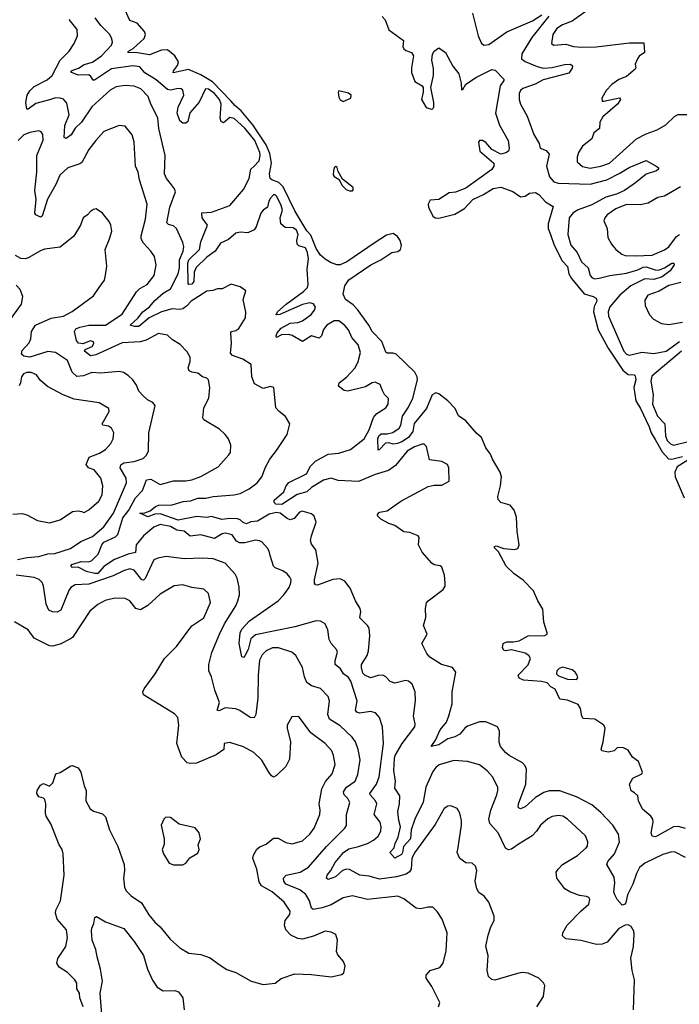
# Model space of a CAD drawing. Extents: x 2086813 to 2278017, y 548126 to 753336.
# Tile 281 of 461: x 2194389 to 2198743, y 671392 to 677892. Entities that reach past the tile are written whole.
import ezdxf

# ---------------------------------------------------------------- set-up
doc = ezdxf.new("R2010")
doc.units = 0

msp = doc.modelspace()

# ---------------------------------------------------------------- linework, layer by layer
at = {"layer": '0CON10XD'}
for points in [[(2198785, 672552.7), (2198736.3, 672566.3), (2198705, 672563.3), (2198595, 672501.8), (2198585, 672497.8), (2198563.3, 672503.3), (2198557.5, 672525), (2198571.2, 672595), (2198568, 672615), (2198554.4, 672634.4), (2198500.3, 672680.3), (2198474.2, 672735), (2198469.5, 672769.5), (2198447.6, 672787.6), (2198425, 672802), (2198414.4, 672845), (2198435.6, 672884.4), (2198495, 672914.2), (2198501.2, 672925), (2198475, 672996), (2198434.5, 673024.5), (2198405, 673070), (2198375.6, 673085.6), (2198335, 673088.8), (2198312.5, 673065), (2198276.1, 673056.1), (2198232.5, 673065), (2198226.7, 673076.7), (2198240.8, 673125), (2198253.8, 673215), (2198245, 673236.2), (2198185.8, 673275.8), (2198109.3, 673279.3), (2198098.8, 673295), (2198092, 673345), (2198075, 673371.2), (2198005, 673399.2), (2197955, 673407.5), (2197923, 673473), (2197895, 673487.5), (2197870, 673515), (2197833.6, 673523.6), (2197715, 673531.4), (2197686.2, 673545), (2197680, 673565), (2197746.1, 673633.9), (2197760.8, 673675), (2197749.2, 673695), (2197725, 673711.4), (2197635, 673733.1), (2197595, 673725.8), (2197585, 673730), (2197576, 673745), (2197580, 673775), (2197604.7, 673785.3), (2197646.1, 673786.1), (2197685, 673790.9), (2197745, 673825.6), (2197855, 673828), (2197870, 673835), (2197872, 673845), (2197849.1, 673915), (2197842.1, 674002.1), (2197808.6, 674055), (2197781.1, 674121.1), (2197713.1, 674193.1), (2197653.5, 674233.5), (2197599.4, 674285), (2197549.1, 674379.1), (2197522.5, 674405), (2197522.5, 674415), (2197535, 674418.8), (2197585, 674400.8), (2197655.8, 674394.2), (2197677.7, 674402.3), (2197686.2, 674425), (2197672.7, 674512.7), (2197668.6, 674608.6), (2197653.9, 674653.9), (2197627.6, 674687.6), (2197565, 674704.4), (2197546.9, 674725), (2197545.6, 674745), (2197562.9, 674815), (2197568.5, 674875), (2197561.5, 674905), (2197510.5, 674990.5), (2197497.7, 675025), (2197465.2, 675065.2), (2197438.2, 675135), (2197405, 675162.7), (2197335, 675245.4), (2197285, 675277.1), (2197263.8, 675325), (2197216, 675376), (2197155, 675423.1), (2197135, 675428.5), (2197112.7, 675415), (2197074.4, 675325), (2196993.7, 675226.3), (2196984.8, 675175), (2196955, 675134.7), (2196911.8, 675105), (2196883.8, 675093.8), (2196855, 675090), (2196825, 675100), (2196803, 675097), (2196765, 675054), (2196755, 675050), (2196753.4, 675125), (2196758.5, 675145), (2196775, 675157.7), (2196815, 675157.6), (2196852.4, 675167.6), (2196894.8, 675195.2), (2196904.8, 675215), (2196916.9, 675275), (2196955.8, 675334.2), (2196983.7, 675393.7), (2197014.6, 675515), (2197011.8, 675535), (2196996.7, 675565), (2196873.6, 675683.6), (2196855, 675691.9), (2196815, 675691.2), (2196805, 675696.7), (2196778.3, 675768.3), (2196715.8, 675835), (2196694.3, 675875), (2196619.7, 675979.7), (2196590.7, 676010.7), (2196540, 676045), (2196525, 676080), (2196534.3, 676135), (2196560.8, 676175), (2196706.4, 676275), (2196773.7, 676306.3), (2196844.4, 676355), (2196885, 676361.9), (2196902, 676375), (2196908.7, 676401.3), (2196901.1, 676435), (2196881.8, 676461.8), (2196855, 676481.1), (2196809.8, 676470.2), (2196735, 676422.1), (2196548.5, 676295), (2196505, 676274.7), (2196483.3, 676273.3), (2196439.7, 676289.7), (2196405, 676310.5), (2196375, 676338), (2196345, 676381.5), (2196310.3, 676470.3), (2196285, 676499.6), (2196205, 676630.6), (2196129, 676789), (2196098.5, 676818.5), (2196052.5, 676835), (2196042.5, 676845), (2196037.5, 676875), (2196051.6, 676945), (2196039.1, 677009.1), (2196016.8, 677066.8), (2195928.1, 677198.1), (2195850.5, 677290.5), (2195807.8, 677325), (2195783.3, 677356.7), (2195661.9, 677481.9), (2195585, 677528.1), (2195503.1, 677563.1), (2195400.7, 677540.7), (2195402.9, 677555), (2195430.8, 677589.2), (2195437.1, 677615), (2195413.3, 677653.3), (2195365, 677692.9), (2195325, 677691.6), (2195245, 677660.7), (2195165.9, 677674.1), (2195103.3, 677675), (2195106.7, 677685), (2195138.1, 677701.9), (2195211.1, 677768.9), (2195220, 677795), (2195212.9, 677815), (2195165, 677868.6), (2195115, 677886.2), (2195084.3, 677955)], [(2198165.2, 677974.8), (2198037, 677883), (2197972.4, 677857.6), (2197935, 677834.3), (2197908.9, 677795), (2197900, 677735), (2197915, 677724.2), (2197995, 677731.2), (2198045, 677716.5), (2198095, 677712.1), (2198195, 677713.5), (2198415, 677740.4), (2198508.8, 677738.8), (2198512.5, 677675), (2198478.3, 677651.7), (2198466.7, 677635), (2198451.7, 677598.3), (2198456.2, 677575), (2198452, 677565), (2198395, 677517.8), (2198345, 677497.8), (2198298.6, 677465), (2198260.8, 677425), (2198232, 677375), (2198233.3, 677355), (2198244.3, 677354.3), (2198347.5, 677377.5), (2198356, 677365), (2198335.4, 677335), (2198237.9, 677252.1), (2198219.5, 677215), (2198216.2, 677175), (2198180, 677145), (2198166.2, 677105), (2198105, 677058), (2198076.7, 677015), (2198068.1, 676985), (2198070, 676955), (2198105, 676922.5), (2198155, 676912.3), (2198225, 676925.4), (2198281.4, 676945), (2198461.5, 677105), (2198525, 677138.3), (2198596.9, 677165), (2198655, 677198.2), (2198714.5, 677255.5), (2198735, 677266.7), (2198815, 677266.4)], [(2198440.8, 671355), (2198447.5, 671555), (2198431.9, 671615), (2198423.2, 671696.8), (2198440, 671775), (2198445.7, 671855), (2198442.5, 671875), (2198425, 671906.2), (2198405, 671917.1), (2198385, 671914.4), (2198345, 671893.6), (2198266.4, 671803.6), (2198235, 671789.6), (2198196.4, 671786.4), (2198093.9, 671813.9), (2197994.5, 671824.5), (2197972.5, 671845), (2197974, 671865), (2198004, 671915), (2198095, 672010), (2198145, 672053.3), (2198152.5, 672085), (2198145, 672097.5), (2198130, 672105), (2198085, 672110), (2198021.2, 672135), (2197987.5, 672155), (2197935.7, 672225), (2197931.4, 672265), (2197942.5, 672285), (2197972.5, 672315), (2198070.8, 672375), (2198128.8, 672425), (2198136.7, 672436.7), (2198138.8, 672465), (2198123.8, 672505), (2198005, 672615.6), (2197975, 672634.4), (2197945, 672639.4), (2197905, 672632.2), (2197875, 672616.9), (2197828, 672575), (2197801.4, 672535), (2197771.4, 672505), (2197685, 672450.9), (2197635, 672415.6), (2197615, 672413.3), (2197595, 672423.6), (2197546.7, 672525), (2197491.8, 672585), (2197486.2, 672615), (2197499.4, 672675), (2197539.6, 672775), (2197545.5, 672805), (2197544.4, 672825), (2197510, 672895), (2197475, 672934.4), (2197425, 672972.5), (2197345, 672995.5), (2197255, 673002.1), (2197156.9, 672973.1), (2197135, 672956.5), (2197115, 672929.4), (2197070.6, 672825), (2197052.6, 672727.4), (2196996.4, 672615), (2196972.4, 672545), (2196968, 672485), (2196921.4, 672435), (2196916.1, 672395), (2196908.6, 672381.4), (2196865, 672356.5), (2196831.2, 672395), (2196860.7, 672425), (2196867.8, 672455), (2196887.5, 672495), (2196903.2, 672565), (2196891.4, 672605), (2196885.4, 672665), (2196897, 672715), (2196898.6, 672768.6), (2196865, 672820), (2196868.8, 672865), (2196858.6, 672935), (2196863.4, 673015), (2196867.8, 673035), (2196912.8, 673115), (2196996.9, 673225), (2196999.4, 673245), (2196988.1, 673295), (2197001.4, 673395), (2196999.4, 673455), (2196978.6, 673505), (2196955, 673525.8), (2196935, 673530), (2196865, 673512), (2196835, 673524.3), (2196805, 673554.3), (2196785, 673564.4), (2196755, 673562.5), (2196705, 673547.8), (2196668, 673565), (2196655, 673578.8), (2196645.4, 673615), (2196646.1, 673635), (2196659.5, 673660.5), (2196682.9, 673695), (2196690.9, 673725), (2196700, 673825), (2196695.8, 673875), (2196685, 673893.8), (2196634.1, 673944.1), (2196640, 673985), (2196636.7, 674005), (2196606.4, 674056.4), (2196570.5, 674140.5), (2196535.9, 674185.9), (2196505, 674201.2), (2196455, 674197.5), (2196355, 674160), (2196341.2, 674161.2), (2196335, 674172.5), (2196334.5, 674195), (2196359.4, 674305), (2196343.5, 674393.5), (2196315, 674430), (2196309.2, 674455), (2196314.2, 674485.8), (2196346.2, 674575), (2196333.3, 674615), (2196315, 674630), (2196252.7, 674647.3), (2196235, 674640.8), (2196200.8, 674599.2), (2196175, 674591.2), (2196155, 674598.5), (2196107.1, 674635), (2196085, 674639.5), (2196035, 674628.4), (2195958.1, 674581.9), (2195915, 674578), (2195885, 674563.5), (2195862.9, 674572.9), (2195845, 674590.4), (2195826.8, 674596.8), (2195775, 674599.1), (2195723, 674593), (2195655, 674613.4), (2195625, 674607.1), (2195557.6, 674612.4), (2195435, 674589.1), (2195315, 674629.5), (2195281.6, 674628.4), (2195235, 674609.5), (2195181.2, 674635), (2195215, 674637.8), (2195249.2, 674650.8), (2195285, 674679.5), (2195305, 674687.3), (2195395, 674689.3), (2195468.5, 674711.5), (2195516, 674716), (2195565, 674732.9), (2195616.9, 674733.1), (2195665, 674745.7), (2195805, 674755.9), (2195845, 674764.7), (2195903.3, 674795), (2195955.5, 674835), (2195987.1, 674875), (2196011.4, 674938.6), (2196039.4, 674990.6), (2196085, 675048.8), (2196153.8, 675155), (2196172.5, 675225), (2196142.7, 675272.7), (2196101.2, 675305), (2196080.6, 675330.6), (2196066.7, 675465), (2196045, 675470.8), (2195995, 675457.5), (2195939.4, 675489.4), (2195921.2, 675535), (2195916.4, 675616.4), (2195861.7, 675651.7), (2195794.2, 675675), (2195780.8, 675690.8), (2195786.9, 675755), (2195781.9, 675828.1), (2195787.5, 675835), (2195815, 675840), (2195835, 675854.5), (2195880.4, 675925), (2195881.1, 675961.1), (2195864.3, 676045), (2195881.7, 676101.7), (2195845, 676130), (2195785, 676146.7), (2195725, 676116.7), (2195695, 676116.2), (2195663.9, 676103.9), (2195625, 676100), (2195569.4, 676065), (2195520.5, 676035), (2195489.5, 676000.5), (2195465, 675983.8), (2195445, 675978.9), (2195395, 675983.9), (2195325, 675963.5), (2195242.4, 675925), (2195175, 675866.6), (2195146, 675866), (2195118.8, 675875), (2195168.7, 675921.3), (2195200.6, 675965), (2195245, 675997.2), (2195280.6, 676039.4), (2195335, 676086.8), (2195384.2, 676115), (2195435, 676214.3), (2195443.7, 676255), (2195443.7, 676306.3), (2195467.4, 676365), (2195471.2, 676395), (2195465, 676422.5), (2195423.3, 676515), (2195405, 676531.8), (2195370, 676540), (2195360.8, 676550.8), (2195379.3, 676655), (2195416.9, 676755), (2195411.4, 676775), (2195385, 676811.4), (2195356.7, 676845), (2195343.5, 676875), (2195350, 676995), (2195307.1, 677175), (2195301.2, 677245), (2195255.4, 677335), (2195236.9, 677385), (2195188.1, 677435), (2195145, 677453.1), (2195085, 677459.1), (2195025, 677448.2), (2194985, 677427.3), (2194865, 677316.2), (2194796.9, 677215), (2194755, 677175.4), (2194728.2, 677131.8), (2194695, 677109.2), (2194682.7, 677115), (2194686.7, 677195), (2194715.4, 677265), (2194700.7, 677340.7), (2194677.2, 677367.2), (2194655.4, 677375.4), (2194625, 677375.9), (2194586, 677364), (2194495, 677340), (2194445, 677302.2), (2194435, 677300.8), (2194428.3, 677345), (2194438.2, 677395), (2194455, 677422.3), (2194485, 677450.9), (2194569.1, 677495), (2194602, 677525), (2194654.8, 677625.2), (2194715.6, 677685), (2194747.1, 677735), (2194769.2, 677785), (2194767.4, 677827.4), (2194715, 677893.1)], [(2196490.1, 674850.1), (2196445, 674866.5), (2196395, 674853.6), (2196315, 674804.4), (2196285, 674775.6), (2196221.1, 674758.9), (2196118.1, 674691.9), (2196080.6, 674695), (2196068.1, 674705), (2196069.4, 674720.6), (2196132.3, 674775), (2196147.1, 674815), (2196165, 674836.3), (2196282, 674895), (2196307.9, 674945), (2196341.5, 674978.5), (2196425, 675024.2), (2196495, 675031.6), (2196572.9, 675055), (2196663.5, 675125), (2196695.6, 675185.6), (2196723.9, 675266.1), (2196747.4, 675292.6), (2196805, 675330.8), (2196821.4, 675355), (2196822.5, 675392.5), (2196797.7, 675417.7), (2196780.7, 675449.3), (2196768.8, 675485), (2196735, 675499.2), (2196715, 675495.8), (2196671.3, 675468.7), (2196555, 675440), (2196530, 675445), (2196493.4, 675473.4), (2196498, 675495), (2196547.2, 675532.8), (2196603.5, 675595), (2196622.9, 675635), (2196637.5, 675695), (2196623.3, 675745), (2196581.5, 675795), (2196558.5, 675845), (2196535, 675873.3), (2196495, 675905.5), (2196465, 675904.6), (2196415.4, 675875), (2196395, 675847.3), (2196380.9, 675805), (2196365, 675789.1), (2196315, 675805.2), (2196255, 675767.5), (2196188.4, 675808.4), (2196165, 675815.3), (2196117.9, 675812.1), (2196084, 675794), (2196081.2, 675805), (2196088, 675825), (2196114.3, 675855), (2196175, 675888.1), (2196225, 675894), (2196255, 675904.8), (2196313.4, 675946.6), (2196335.8, 675975), (2196341.2, 675995), (2196327.3, 676017.3), (2196304.4, 676024.4), (2196255, 676012.2), (2196105, 675945.8), (2196082.5, 675945), (2196090.8, 675965), (2196148, 676015), (2196261.9, 676098.1), (2196287.9, 676125), (2196292.1, 676145), (2196285.4, 676244.6), (2196296, 676314), (2196288.6, 676355), (2196275, 676385.4), (2196230.5, 676400.5), (2196220.2, 676410.2), (2196217.5, 676435), (2196226.2, 676475), (2196215, 676503.6), (2196195, 676517.8), (2196140.4, 676520.4), (2196112, 676545), (2196108.9, 676585), (2196124, 676635), (2196115, 676666.2), (2196085.4, 676725), (2196075, 676735.5), (2196065, 676735.4), (2196043.9, 676715), (2196033.4, 676695), (2196025.4, 676654.6), (2195995, 676635.5), (2195979.5, 676615), (2195949.2, 676525), (2195935.5, 676504.5), (2195895, 676486.4), (2195845, 676490.9), (2195815, 676484.1), (2195767.6, 676442.4), (2195715, 676416.9), (2195678.3, 676365), (2195623.7, 676325), (2195553.5, 676256.5), (2195541.4, 676225), (2195538.2, 676165), (2195525, 676146.9), (2195505, 676144.4), (2195501.1, 676151.1), (2195497.7, 676285), (2195505, 676306.2), (2195575.8, 676375), (2195583.5, 676425), (2195628.6, 676535), (2195593.3, 676585), (2195591.9, 676618.1), (2195655, 676621.1), (2195775, 676666.7), (2195865, 676770.6), (2195903.9, 676845), (2195914.7, 676905), (2195935, 676923.8), (2195968.7, 676961.3), (2195977, 676995), (2195974.2, 677015), (2195940, 677095), (2195875, 677176.7), (2195805, 677239.7), (2195775, 677246.2), (2195735, 677210.8), (2195719.7, 677219.7), (2195712.1, 677242.1), (2195719.7, 677335), (2195708.1, 677365), (2195674.8, 677405), (2195635, 677433.5), (2195614.8, 677435.2), (2195572.7, 677347.3), (2195512.7, 677277.3), (2195498.8, 677221.2), (2195485, 677210), (2195465, 677209.2), (2195445, 677224), (2195427.7, 677275), (2195435.6, 677315.6), (2195472.2, 677395), (2195465, 677426.9), (2195455, 677435.4), (2195435, 677438.8), (2195385, 677428.2), (2195365, 677432.3), (2195289.1, 677495), (2195215, 677542.3), (2195180.6, 677580.6), (2195135, 677587.6), (2194995, 677568.8), (2194883, 677493), (2194873.7, 677493.6), (2194858.5, 677518.5), (2194845, 677528.6), (2194775, 677526.9), (2194726.2, 677545), (2194735, 677556.7), (2194777.5, 677572.5), (2194814.3, 677595.7), (2194868.4, 677611.6), (2194929.3, 677655), (2194995.4, 677725), (2195000.4, 677745), (2194997.1, 677767.1), (2194983.5, 677795), (2194924.6, 677855), (2194885.7, 677905.7)], [(2196782.5, 677912.5), (2196800.7, 677890.7), (2196826.1, 677826.1), (2196922.5, 677755), (2196917.5, 677715), (2196925, 677700), (2196938.3, 677688.3), (2196976.1, 677676.1), (2196988.8, 677655), (2196974.4, 677575.6), (2196974.5, 677544.5), (2196997.5, 677485), (2197045.6, 677455.6), (2197052.5, 677445), (2197053.1, 677415), (2197042.2, 677365), (2197072.4, 677312.4), (2197105, 677300.8), (2197115.5, 677304.5), (2197123, 677317), (2197122.9, 677345), (2197102, 677445), (2197121.4, 677525), (2197120.8, 677570.8), (2197110, 677625), (2197114, 677665), (2197125.8, 677684.2), (2197155, 677707.5), (2197198.8, 677675), (2197248.8, 677585), (2197288.8, 677535), (2197303, 677473), (2197305, 677430), (2197315, 677432.5), (2197333.8, 677466.2), (2197405, 677512.5), (2197505, 677562.9), (2197528.5, 677558.5), (2197585, 677500), (2197585, 677490), (2197560, 677455), (2197530, 677275), (2197555.8, 677195.8), (2197613.9, 677093.9), (2197620, 677045), (2197616.7, 677025), (2197597.3, 677012.7), (2197564.2, 677004.2), (2197505.7, 677035.7), (2197465, 677082), (2197445, 677096), (2197425, 677095.8), (2197418, 677085), (2197426.2, 677025), (2197518.8, 676945), (2197519.4, 676925), (2197505.5, 676904.5), (2197335, 676779.9), (2197265, 676754.8), (2197225, 676749.1), (2197156.7, 676705), (2197099.2, 676700.8), (2197086, 676675), (2197087.1, 676655), (2197115.9, 676595.9), (2197132, 676585), (2197155, 676582.6), (2197262, 676608), (2197325, 676646.2), (2197380.9, 676705), (2197451.6, 676738.4), (2197515, 676778.2), (2197565, 676787.5), (2197645, 676758.8), (2197695, 676723.8), (2197725, 676726.7), (2197755, 676746.7), (2197795, 676751.2), (2197815, 676739.2), (2197859.7, 676689.7), (2197910, 676660), (2197876.9, 676545), (2197877.5, 676515), (2197893.5, 676473.5), (2197918, 676405), (2197970.5, 676300.5), (2198005, 676264), (2198014.5, 676215), (2198031.9, 676185), (2198115, 676083.3), (2198175.5, 676065.5), (2198195, 676053.3), (2198198.9, 676035), (2198181.7, 675998.3), (2198177.6, 675965), (2198206.9, 675845), (2198273.8, 675723.8), (2198369.4, 675579.4), (2198405, 675549.6), (2198445, 675548.2), (2198452, 675542), (2198455.3, 675514.7), (2198442.1, 675465), (2198456.2, 675376.2), (2198488.2, 675325), (2198544, 675205), (2198556.8, 675165), (2198585, 675120.9), (2198629.3, 675039.3), (2198673, 674993), (2198695, 674991.1), (2198765, 675008.6)], [(2197377.3, 677935), (2197415.4, 677785), (2197438.1, 677735), (2197455, 677723.3), (2197485, 677728.5), (2197605, 677812.5), (2197774.8, 677885.2), (2197835, 677923.9)], [(2197882.3, 677915), (2197768.8, 677775), (2197702.8, 677667.2), (2197700.9, 677635), (2197725, 677616.1), (2197805, 677582.5), (2197845, 677572.9), (2197905, 677575.9), (2197986.4, 677596.4), (2198025, 677598.8), (2198037.5, 677587.5), (2198035, 677572.5), (2198015, 677540), (2197845, 677495.6), (2197792.4, 677467.6), (2197711, 677439), (2197694.8, 677425.2), (2197686, 677405), (2197685.9, 677365), (2197694.7, 677335), (2197739.7, 677255), (2197783.3, 677135), (2197818.2, 677075), (2197824.2, 677044.2), (2197865, 677028.1), (2197883.6, 677005), (2197867.5, 676925), (2197886.1, 676855), (2197915, 676822.7), (2197942.9, 676812.9), (2198155, 676806.6), (2198265, 676836), (2198351.5, 676878.5), (2198412.9, 676917.1), (2198525, 676961.9), (2198595, 676923.8), (2198606.7, 676915), (2198606.2, 676905), (2198593.3, 676895), (2198525, 676873.6), (2198455, 676814.6), (2198380.5, 676765), (2198328.4, 676741.6), (2198258.3, 676721.7), (2198165, 676670.4), (2198075, 676636.7), (2198042.3, 676617.7), (2198015.3, 676585), (2198008.4, 676475), (2198028, 676405), (2198069.2, 676355), (2198096.7, 676295), (2198140.9, 676255), (2198154.2, 676204.2), (2198167.3, 676187.3), (2198185, 676182.7), (2198215, 676185.8), (2198285, 676204.3), (2198395, 676218.7), (2198469, 676241), (2198505, 676258.9), (2198525, 676261.9), (2198585, 676240.3), (2198605, 676239.6), (2198645, 676255.3), (2198695, 676286.2), (2198706.2, 676286.2), (2198708.5, 676275), (2198683.1, 676235), (2198629.6, 676195), (2198575, 676178), (2198515, 676182.5), (2198423.5, 676135), (2198351.3, 676075), (2198285, 675997.8), (2198274.7, 675965), (2198275.3, 675935), (2198377.2, 675705), (2198395, 675685.4), (2198415, 675676.8), (2198495, 675696.8), (2198575, 675688.9), (2198656.7, 675705), (2198745, 675768.8)], [(2196525, 677353.3), (2196575, 677373.8), (2196576.2, 677395), (2196558.3, 677408.3), (2196495, 677423.8), (2196490, 677415), (2196495, 677380.8), (2196505, 677362.5), (2196525, 677353.3)], [(2197282.5, 672427.5), (2197305.8, 672575), (2197305.8, 672605.8), (2197293.3, 672655), (2197277.5, 672685), (2197235, 672703.3), (2197215, 672701.2), (2197191.2, 672685), (2197130.8, 672579.2), (2196995, 672391.9), (2196978.4, 672355), (2196973.1, 672285), (2196962.9, 672267.1), (2196939.2, 672250.8), (2196876.7, 672233.3), (2196765, 672219.2), (2196695, 672239.2), (2196635, 672246), (2196565, 672283.5), (2196545.3, 672285.3), (2196520.4, 672275), (2196473.8, 672235), (2196425, 672216.2), (2196414.6, 672225), (2196418.2, 672245), (2196441.8, 672275), (2196470.8, 672329.2), (2196526.1, 672393.9), (2196561.2, 672418.8), (2196624.8, 672435.2), (2196685, 672453.8), (2196724.4, 672475), (2196755, 672501.9), (2196773.6, 672535), (2196775.4, 672565), (2196767.3, 672595), (2196728.5, 672645), (2196746.2, 672715), (2196737.1, 672735), (2196702.1, 672775), (2196700.4, 672785), (2196743.8, 672845), (2196760.9, 672895), (2196790.4, 673115), (2196783.3, 673225), (2196765, 673286.2), (2196737, 673317), (2196705, 673326.2), (2196633.9, 673313.9), (2196615, 673320.6), (2196605, 673334), (2196617.3, 673395), (2196575.3, 673525), (2196559, 673549), (2196527.3, 673575), (2196506.2, 673606.2), (2196472.2, 673635), (2196472, 673662), (2196486.6, 673716.6), (2196480, 673735), (2196445, 673774.2), (2196431.4, 673801.4), (2196422.2, 673865), (2196405, 673903.8), (2196375, 673922.9), (2196345, 673923.1), (2196205.3, 673884.7), (2195945, 673830.7), (2195915, 673804.2), (2195896.9, 673735), (2195875, 673693.3), (2195865, 673682), (2195855, 673686.7), (2195837.1, 673775), (2195844.7, 673845), (2195855, 673869.4), (2195906.7, 673925), (2196094.3, 674055), (2196133.1, 674095), (2196167.5, 674145), (2196179.2, 674175), (2196180, 674195), (2196173, 674213), (2196153.8, 674235), (2196125, 674254.3), (2196075, 674273.1), (2196064.3, 674285), (2196041.1, 674355), (2196035.5, 674385), (2196025, 674404), (2195988, 674445), (2195972.4, 674452.4), (2195945, 674456.5), (2195875, 674439.2), (2195838.8, 674438.8), (2195820.9, 674450.9), (2195792.1, 674492.1), (2195746.4, 674503.6), (2195725, 674498.5), (2195675, 674468.2), (2195585, 674491.1), (2195515, 674483.1), (2195475, 674515.5), (2195425, 674521.8), (2195385, 674546.1), (2195315, 674559.2), (2195275, 674541.9), (2195205, 674484.7), (2195158.4, 674425), (2195153.3, 674375), (2195105, 674364.4), (2195015, 674329.2), (2194945, 674282.6), (2194905, 674236.7), (2194885, 674235.4), (2194829.3, 674249.3), (2194775, 674278.9), (2194734, 674275), (2194725.8, 674285), (2194732.9, 674295), (2194795, 674315.3), (2194845, 674314.5), (2194865, 674322.2), (2194906.9, 674365), (2194930.2, 674425), (2194945, 674444.1), (2195021, 674479), (2195037, 674493), (2195070.2, 674605), (2195108, 674655), (2195152.7, 674735), (2195200.3, 674785), (2195225, 674855.7), (2195255, 674860), (2195315, 674824.6), (2195405, 674847.5), (2195485, 674847.9), (2195525.4, 674854.6), (2195583.6, 674876.4), (2195698.9, 674941.1), (2195770.3, 675019.7), (2195779.2, 675035), (2195783, 675083), (2195766.4, 675126.4), (2195746, 675155), (2195708.3, 675188.3), (2195605, 675250), (2195598, 675265), (2195605, 675330), (2195636.9, 675395), (2195642.9, 675465), (2195636, 675515), (2195625, 675526.2), (2195595, 675534.2), (2195565, 675560), (2195525.6, 675565.6), (2195508, 675575), (2195501.4, 675595), (2195513.3, 675635), (2195514, 675665), (2195495, 675700), (2195448.8, 675748.8), (2195398.3, 675778.3), (2195365, 675810), (2195305, 675820), (2195223, 675777), (2195184.3, 675765.7), (2195065, 675758.2), (2194890.9, 675679.1), (2194855, 675674.1), (2194815.5, 675705), (2194820.6, 675715), (2194867.2, 675735), (2194878.9, 675755), (2194876, 675765), (2194855, 675773.3), (2194805, 675752.3), (2194776.6, 675756.6), (2194764.4, 675775), (2194750, 675835), (2194758.6, 675851.4), (2194785, 675863.2), (2194845, 675876.1), (2194875, 675876.1), (2194955, 675875.3), (2195065, 675949.1), (2195158.8, 676095), (2195182.4, 676117.6), (2195229.4, 676145), (2195275.4, 676204.6), (2195290, 676275), (2195278.6, 676328.6), (2195254.2, 676365), (2195205, 676417.5), (2195190.9, 676445), (2195190.4, 676465), (2195219.5, 676575), (2195229.6, 676675), (2195179.2, 676835), (2195170, 676885), (2195152.9, 676925), (2195144.4, 677085), (2195131.3, 677131.3), (2195085, 677190), (2195045, 677194), (2194945, 677154.2), (2194891.4, 677095), (2194844.6, 677035.4), (2194799.8, 676950.2), (2194785, 676940), (2194706, 676915), (2194653.4, 676866.6), (2194627.3, 676805), (2194572.7, 676707.3), (2194537.1, 676595), (2194525, 676589.2), (2194495, 676604.3), (2194489.5, 676615), (2194497.5, 676705), (2194488.2, 676765), (2194502.2, 676885), (2194502.7, 676995), (2194542.8, 677097.2), (2194540.6, 677135), (2194531.1, 677151.1), (2194515, 677158.1), (2194455, 677148.2), (2194415, 677132.2), (2194379.5, 677095)], [(2196585, 676762), (2196591.2, 676768.8), (2196589.6, 676785), (2196519.2, 676839.2), (2196490.3, 676890.3), (2196485, 676916), (2196475, 676923.8), (2196464.4, 676915), (2196459.2, 676895), (2196458.8, 676868.8), (2196465, 676857.5), (2196496.7, 676836.7), (2196515, 676800), (2196545, 676772), (2196565, 676762), (2196585, 676762)], [(2198751.6, 676788.4), (2198645, 676727.5), (2198600.9, 676719.1), (2198538.1, 676681.9), (2198485, 676669.7), (2198395, 676672.2), (2198325, 676643.8), (2198267.5, 676605), (2198250.8, 676585), (2198246, 676565), (2198267.5, 676515), (2198270.8, 676455), (2198295, 676410), (2198323.8, 676375), (2198364.3, 676344.3), (2198385.9, 676335.9), (2198455, 676332.5), (2198565, 676337.8), (2198645, 676372.3), (2198675, 676392.9), (2198725, 676462.2), (2198745, 676473.9)], [(2194375, 674328.1), (2194436.9, 674343.1), (2194515, 674349.5), (2194573.3, 674366.7), (2194620.9, 674369.1), (2194725, 674401.2), (2194792.9, 674447.1), (2194868.8, 674481.2), (2194943.8, 674545), (2195008.1, 674635), (2195094.6, 674835), (2195091.8, 674865), (2195051.2, 674935), (2195056.1, 674953.9), (2195075, 674966.1), (2195144.7, 674975.3), (2195203.8, 674996.2), (2195224.2, 675015), (2195239.2, 675045), (2195240.8, 675165), (2195282, 675345), (2195266.7, 675365), (2195232.1, 675382.1), (2195202.4, 675412.4), (2195175, 675441.2), (2195159.8, 675479.8), (2195135.9, 675515.9), (2195105, 675544.4), (2195073.4, 675563.4), (2195045, 675569.4), (2194925, 675559.6), (2194865, 675563.6), (2194808.9, 675541.1), (2194765, 675536.7), (2194736, 675566), (2194703.7, 675643.7), (2194625.6, 675695.6), (2194575, 675701.9), (2194455, 675663.8), (2194415, 675671.4), (2194399.6, 675685), (2194405, 675708.9), (2194451.7, 675758.3), (2194462.2, 675785), (2194466.2, 675835), (2194493.7, 675876.4), (2194597, 675923), (2194676.7, 675935), (2194735, 675965.7), (2194875, 676069.2), (2194913.6, 676123.6), (2194947.9, 676172.1), (2194956, 676205), (2194964, 676265), (2194951.9, 676375), (2194982.5, 676445), (2194995.9, 676495.9), (2194991.2, 676535), (2194979.5, 676559.5), (2194935.9, 676615.9), (2194893, 676643), (2194875, 676640), (2194855, 676626.7), (2194836.7, 676605), (2194806.7, 676585), (2194790, 676535), (2194745, 676463.8), (2194655, 676390.8), (2194553.2, 676376.8), (2194525, 676367.5), (2194445, 676320.5), (2194425, 676314.5), (2194395, 676316.2), (2194360.6, 676335)], [(2194314, 675895), (2194400.6, 676015), (2194410, 676065), (2194390.9, 676110.9), (2194365, 676139.2)], [(2198752.5, 676157.5), (2198675, 676136.9), (2198610.7, 676099.3), (2198535, 676073.3), (2198515, 676040), (2198518.8, 676005), (2198547.5, 675945), (2198572.5, 675915), (2198625, 675886.7), (2198675, 675881.2), (2198765, 675895.6)], [(2198757.1, 675705), (2198561.8, 675538.2), (2198556, 675506), (2198570.4, 675415), (2198565.8, 675355), (2198599.5, 675275), (2198648, 675225), (2198652.5, 675145), (2198663, 675115), (2198685, 675091.8), (2198705, 675084.2), (2198795, 675104.7)], [(2194342.3, 674627.7), (2194405, 674632), (2194435, 674624.2), (2194506.6, 674586.6), (2194585, 674570.6), (2194655, 674590), (2194737.5, 674645), (2194775, 674651.2), (2194795.9, 674645.9), (2194815, 674640), (2194845, 674655.8), (2194910.6, 674715), (2194932.3, 674755), (2194937.9, 674815), (2194924.4, 674865), (2194880.7, 674920.7), (2194842.5, 674935), (2194826.7, 674955), (2194848, 675005), (2194915, 675030), (2194955.7, 675055), (2194990, 675095), (2195005.7, 675125), (2195010, 675165), (2194994.3, 675195), (2194975, 675210), (2194937.5, 675215), (2194932.5, 675225), (2194979.6, 675305), (2194977.1, 675325), (2194913.6, 675363.6), (2194747.2, 675387.2), (2194675, 675416.9), (2194571.9, 675471.9), (2194523.7, 675513.7), (2194499.1, 675549.1), (2194464.3, 675564.3), (2194435, 675564.4), (2194412.9, 675555), (2194399.5, 675535), (2194394.4, 675495), (2194385, 675476)], [(2198785, 672362.7), (2198715, 672396.7), (2198695, 672398.1), (2198635, 672381.5), (2198516.8, 672323.2), (2198481.6, 672295), (2198460.5, 672255), (2198436.9, 672185), (2198400.6, 672115), (2198390.4, 672065), (2198385, 672054.5), (2198365, 672047.5), (2198334.1, 672084.1), (2198317.1, 672115), (2198312.1, 672135), (2198318.2, 672195), (2198312.5, 672232.5), (2198265.6, 672315), (2198272.2, 672335), (2198316.5, 672385), (2198348.1, 672465), (2198342.7, 672515), (2198305, 672574.3), (2198225, 672657.8), (2198165, 672708.5), (2198065, 672762.1), (2197955, 672802.5), (2197885, 672800.9), (2197849.6, 672790.4), (2197793.3, 672756.7), (2197725, 672696.9), (2197695, 672684), (2197685, 672686.7), (2197678.8, 672695), (2197681.9, 672715), (2197729.7, 672845), (2197734.5, 672945), (2197726, 672966), (2197707.4, 672987.4), (2197620.8, 673035), (2197595.7, 673055), (2197563.1, 673095), (2197553.2, 673123.2), (2197556, 673195), (2197543.8, 673225), (2197465, 673257.8), (2197425, 673256.5), (2197345, 673228.5), (2197326.7, 673215), (2197295, 673175.6), (2197261.2, 673158.8), (2197214.6, 673145.4), (2197155, 673105.6), (2197104, 673095), (2197133.1, 673136.9), (2197165, 673204.3), (2197206.7, 673255), (2197222.4, 673297.6), (2197244.4, 673375), (2197244.4, 673455), (2197267.5, 673585), (2197245, 673615.8), (2197173.3, 673635), (2197096.2, 673685), (2197077.3, 673707.3), (2197043.3, 673775), (2197078.8, 673835), (2197054, 673894), (2197070, 673945), (2197067.5, 674005), (2197075, 674042.5), (2197085, 674056.2), (2197185, 674130), (2197197, 674153), (2197198, 674175), (2197192.5, 674225), (2197175, 674277.5), (2197165, 674286.7), (2197125, 674293.8), (2197110, 674305), (2197045, 674376.7), (2197022, 674425), (2197026.1, 674473.9), (2197020, 674485), (2196965, 674506.7), (2196925, 674511.2), (2196865, 674554), (2196825.7, 674565.7), (2196773.3, 674595), (2196753.3, 674615), (2196751.2, 674625), (2196765, 674641.2), (2196815, 674650.8), (2196905, 674713.1), (2197085, 674810), (2197125, 674820), (2197175, 674820), (2197223.6, 674846.4), (2197222.5, 674935), (2197212.5, 674955), (2197176.1, 674976.1), (2197095, 674987.5), (2197073.9, 675073.9), (2197059.3, 675089.3), (2197045, 675090), (2196995, 675073.1), (2196945.8, 675045), (2196870, 674950), (2196823.6, 674916.4), (2196735, 674890.6), (2196625.9, 674844.1), (2196490.1, 674850.1)], [(2198816.9, 674995), (2198728.4, 674941.6), (2198714.7, 674905), (2198715.2, 674875), (2198776, 674735)], [(2196525, 672094.5), (2196445, 672050), (2196385, 672030.4), (2196325, 672019.4), (2196315, 672026.2), (2196302.9, 672075), (2196278.3, 672118.3), (2196238.2, 672148.2), (2196145.5, 672185), (2196131.8, 672205), (2196130.5, 672225), (2196148.8, 672245), (2196240.8, 672265), (2196295, 672297.3), (2196413.9, 672435), (2196534.4, 672555), (2196546.1, 672573.9), (2196546.2, 672645), (2196568.2, 672725), (2196555, 672750.6), (2196530, 672775), (2196525.4, 672795), (2196546.2, 672825), (2196603.4, 672866.6), (2196621.3, 672908.7), (2196635.4, 673005.4), (2196623.8, 673075), (2196606.5, 673125), (2196584.4, 673155), (2196505, 673231.5), (2196433.8, 673275), (2196422.7, 673305), (2196433.3, 673395), (2196425.8, 673425), (2196375, 673477.5), (2196314.7, 673494.7), (2196285, 673517.5), (2196268.2, 673555), (2196256.2, 673616.2), (2196210.6, 673695), (2196185, 673716.5), (2196096.7, 673745), (2196056.7, 673745), (2196015, 673726.4), (2195989.5, 673700.5), (2195972.8, 673665), (2195963, 673565), (2195960.7, 673415), (2195947.3, 673305), (2195937.3, 673282.7), (2195911.2, 673285), (2195842.7, 673332.7), (2195815, 673343.2), (2195745, 673350.6), (2195705, 673330.6), (2195691.4, 673335), (2195707.1, 673385), (2195677.1, 673467.1), (2195655.2, 673555.2), (2195636.4, 673595), (2195636.2, 673635), (2195657.6, 673715), (2195706.6, 673835), (2195739.7, 673905), (2195815, 674022.5), (2195829.6, 674055), (2195840, 674095), (2195837.3, 674147.3), (2195824.4, 674205), (2195812, 674232), (2195745, 674304.4), (2195665, 674333.5), (2195595, 674338.5), (2195475, 674333.8), (2195355, 674348.2), (2195301.4, 674338.6), (2195273.9, 674326.1), (2195216.3, 674203.7), (2195205, 674193.3), (2195195, 674195.5), (2195145, 674258.4), (2195115, 674266.6), (2195072.9, 674255), (2195005, 674220.3), (2194845, 674167.1), (2194755, 674161.5), (2194726.9, 674143.1), (2194712.2, 674125), (2194661.1, 673995), (2194635, 673981.8), (2194605, 673982.5), (2194580, 673995), (2194562.9, 674035), (2194546.5, 674155), (2194537.2, 674177.2), (2194517.3, 674197.3), (2194485, 674210.9), (2194365, 674226.2)], [(2194766.4, 671493.6), (2194765, 671532.5), (2194752.9, 671555), (2194705, 671601.9), (2194648.3, 671638.3), (2194633.1, 671665), (2194639.4, 671695), (2194693.3, 671775), (2194704.5, 671834.5), (2194698.2, 671885), (2194636.9, 671955), (2194624.4, 671995), (2194628.1, 672015), (2194658.5, 672075), (2194682.7, 672245), (2194675.6, 672385), (2194668.1, 672415), (2194648.6, 672445), (2194594.3, 672584.3), (2194562.9, 672635), (2194558, 672655), (2194561.2, 672715), (2194553.9, 672743.9), (2194545, 672753.3), (2194515, 672761.2), (2194501.2, 672785), (2194503.8, 672805), (2194525, 672838.8), (2194545, 672851.2), (2194585, 672833.3), (2194606.7, 672855), (2194627.5, 672915), (2194655, 672923.8), (2194726.2, 672966.2), (2194735, 672968), (2194775, 672952.5), (2194792.5, 672925), (2194814.3, 672835), (2194827.5, 672805), (2194825.9, 672735.9), (2194853.9, 672683.9), (2194875, 672666.7), (2194935, 672649.5), (2194955, 672630.8), (2194980.4, 672545), (2195035.4, 672435), (2195077.2, 672315), (2195080.9, 672275), (2195074.5, 672224.5), (2195081.5, 672165), (2195090.9, 672140.9), (2195125, 672108.6), (2195192.5, 672062.5), (2195242.1, 671982.1), (2195280.8, 671935), (2195315.8, 671905), (2195383, 671823), (2195446.2, 671765), (2195505, 671730), (2195585, 671720.8), (2195645, 671698.6), (2195705, 671654.3), (2195755, 671621.4), (2195815, 671602.5), (2195916.7, 671545), (2195995, 671524.2), (2196075, 671532.9), (2196115, 671562.9), (2196205, 671594.4), (2196315, 671590), (2196445, 671574.2), (2196515, 671590), (2196528.8, 671601.2), (2196536.7, 671645), (2196526.7, 671675), (2196489.3, 671719.3), (2196480.7, 671740.7), (2196486.2, 671815), (2196475, 671852.5), (2196445, 671868.8), (2196405, 671875.8), (2196327.3, 671842.7), (2196255, 671822.9), (2196225, 671827.1), (2196178, 671848), (2196146.4, 671885), (2196137.3, 671915), (2196141.5, 671945), (2196172.2, 671985), (2196175, 672008), (2196135, 672067.8), (2196055.2, 672135.2), (2195986, 672175), (2195970, 672200), (2195953.6, 672285), (2195928.5, 672355), (2195931.9, 672378.1), (2195955, 672415.8), (2195975, 672432.5), (2196015, 672450), (2196065, 672489.2), (2196095, 672490), (2196145, 672460), (2196187.3, 672452.7), (2196255, 672470.6), (2196303.3, 672515), (2196332.5, 672555), (2196370, 672645), (2196372.2, 672675), (2196365.6, 672715), (2196383.3, 672815), (2196406.9, 672863.1), (2196451.5, 672915), (2196470.5, 672975), (2196460.6, 673035), (2196448.6, 673065), (2196404.4, 673115), (2196311.4, 673185), (2196235, 673286.7), (2196225, 673292.5), (2196185, 673290), (2196166, 673255), (2196154.2, 673235), (2196154.2, 673215), (2196175.8, 673124.2), (2196169.7, 673010.3), (2196145, 672963.3), (2196085, 672902.5), (2196065, 672892.5), (2196050.7, 672900.7), (2196032.5, 672925), (2195986.2, 673005), (2195934, 673055), (2195865, 673092.9), (2195775, 673120.8), (2195737.5, 673115), (2195736.1, 673073.9), (2195685, 673038.8), (2195555, 672983.8), (2195515, 672981.2), (2195495, 672986.2), (2195458, 673025), (2195425.8, 673115), (2195440, 673235), (2195433.3, 673285), (2195410.7, 673310.7), (2195206.1, 673436.1), (2195201.2, 673455), (2195211.2, 673475), (2195282, 673575), (2195344.2, 673675.8), (2195423.3, 673755), (2195525, 673890), (2195605, 673943.8), (2195648.9, 674045), (2195634.2, 674105), (2195605, 674132.5), (2195525, 674143.1), (2195465, 674161.1), (2195407.5, 674155), (2195315, 674099.4), (2195235, 674025.7), (2195185, 673996), (2195155, 674006.2), (2195115.7, 674055), (2195085, 674072.2), (2195016.1, 674073.9), (2194951.9, 674058.1), (2194905, 674032.7), (2194851.9, 673988.1), (2194737.1, 673815), (2194725, 673805.6), (2194655, 673769.5), (2194605, 673757.5), (2194585, 673759.5), (2194485, 673808.6), (2194444, 673865), (2194355, 673917.5)], [(2198065, 673537.5), (2198073, 673547), (2198070, 673565), (2198056, 673585), (2198035, 673600), (2197975, 673617.5), (2197950.3, 673609.7), (2197934, 673595), (2197933.3, 673575), (2197945, 673560), (2198005, 673540), (2198065, 673537.5)], [(2195465, 672312.5), (2195486.4, 672323.6), (2195510.7, 672359.3), (2195565, 672390), (2195572.5, 672415), (2195567.5, 672445), (2195582.5, 672485), (2195573.3, 672525), (2195547.7, 672557.7), (2195441.2, 672581.2), (2195385, 672626.7), (2195353, 672627), (2195340, 672615), (2195323.3, 672575), (2195342.5, 672485), (2195341.7, 672448.3), (2195330, 672415), (2195337.5, 672385), (2195375, 672323.3), (2195405, 672313.3), (2195465, 672312.5)], [(2197803.8, 671375), (2197846.7, 671445), (2197856.4, 671516.4), (2197847.5, 671535), (2197816.1, 671566.1), (2197745, 671598.8), (2197705, 671602), (2197675, 671595.8), (2197525, 671551.4), (2197505.8, 671555.8), (2197483.8, 671575), (2197474.2, 671615), (2197481.5, 671715), (2197465.5, 671775), (2197480.5, 671849.5), (2197498.8, 671905), (2197520, 671945), (2197521.2, 671975), (2197486.1, 672066.1), (2197455, 672106.7), (2197420.5, 672130.5), (2197406.2, 672155), (2197396.2, 672205), (2197406.2, 672275), (2197396.7, 672305), (2197375, 672323.3), (2197335, 672326.7), (2197294.3, 672354.3), (2197276.2, 672395), (2197282.5, 672427.5)], [(2197154, 671375), (2197162.9, 671405), (2197110.2, 671510.2), (2197072, 671565), (2197071.2, 671585), (2197097.5, 671615), (2197162.5, 671635), (2197183.8, 671665), (2197204, 671745), (2197210.6, 671865), (2197178.6, 671955), (2197145, 672006), (2197115, 672033.8), (2197085, 672034), (2197035, 672022.9), (2197006.6, 672026.6), (2196925, 672087.8), (2196885, 672105.5), (2196685, 672084.6), (2196585, 672109.5), (2196525, 672094.5)], [(2194934.2, 671265.8), (2194919.5, 671465), (2194935.3, 671545), (2194922.9, 671625), (2194899.5, 671705), (2194891.9, 671755), (2194867.3, 671815), (2194862.9, 671875), (2194864, 671895), (2194878.8, 671925), (2194884, 671965), (2194895, 671972), (2194955, 671936.9), (2195075, 671892.9), (2195145, 671807.5), (2195206.5, 671715), (2195233.2, 671625), (2195265, 671552.9), (2195296.4, 671506.4), (2195335, 671482), (2195413.6, 671483.6), (2195437.5, 671475), (2195466, 671436), (2195473.3, 671355)], [(2194807.1, 671375), (2194784.5, 671435), (2194783.5, 671465), (2194766.4, 671493.6)]]:
    msp.add_lwpolyline(points, dxfattribs=at)

doc.saveas('drawing.dxf')
